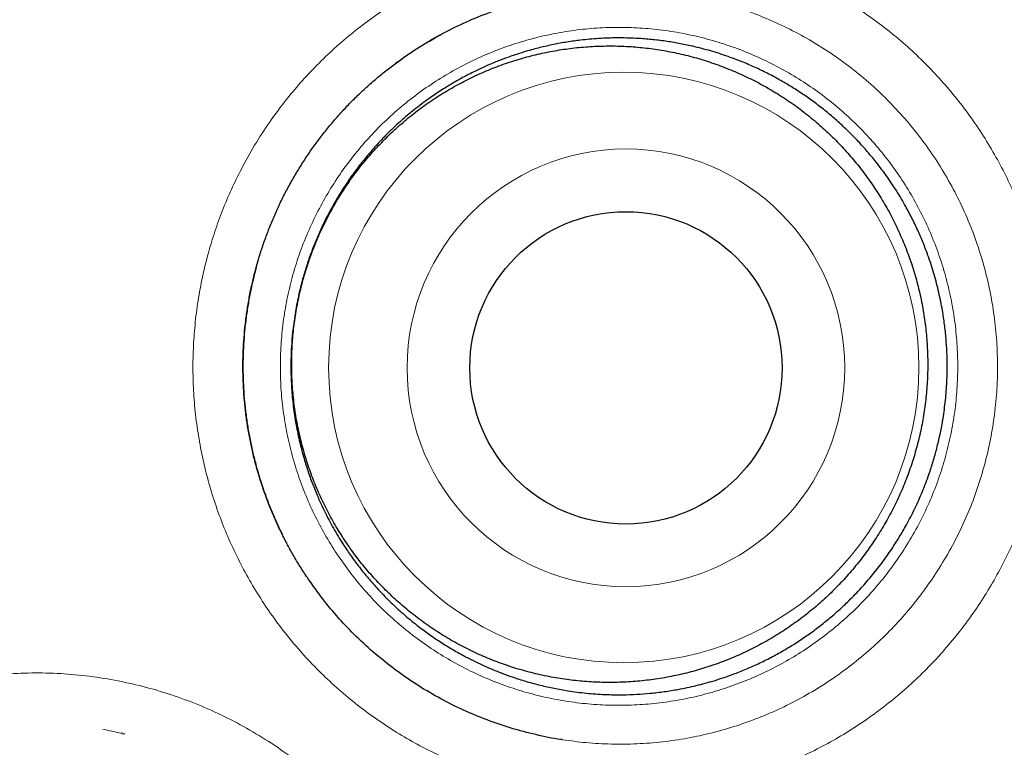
# Model space of a CAD drawing. Header units: millimetres. Extents: x 8 to 315, y 12 to 486.
# Tile 480 of 532: x 172.74 to 176.6, y 465.73 to 468.58. Entities that reach past the tile are written whole.
import ezdxf

# ---------------------------------------------------------------- set-up
doc = ezdxf.new("R2010")
doc.units = ezdxf.units.MM

msp = doc.modelspace()

# ---------------------------------------------------------------- linework, layer by layer
at = {"color": 252, "linetype": 'Continuous', "lineweight": 0}
for p, q in [((174.1625, 468.3721), (174.2224, 468.4173)), ((173.6472, 467.5319), (173.6688, 467.6199)), ((173.7666, 466.5672), (173.7339, 466.6375)), ((173.0647, 465.7985), (173.1399, 465.7824))]:
    msp.add_line(p, q, dxfattribs=at)
at = {"color": 7, "linetype": 'Continuous', "lineweight": 30}
for p, q in [((174.2224, 468.4173), (174.2403, 468.4309)), ((173.7702, 466.5594), (173.7666, 466.5672)), ((173.1399, 465.7828), (173.1371, 465.7834)), ((173.1399, 465.7824), (173.1499, 465.7803))]:
    msp.add_line(p, q, dxfattribs=at)
at = {"color": 252, "linetype": 'Continuous', "lineweight": 0}
for centre, radius in [((170.9569, 468.1658), 16.6978), ((170.9569, 468.1658), 15.9984), ((175.1088, 467.218), 1.1583), ((175.1172, 467.2164), 0.8588)]:
    msp.add_circle(centre, radius, dxfattribs=at)
at = {"color": 7, "linetype": 'Continuous', "lineweight": 30}
for centre, radius in [((170.9569, 468.1658), 16.1738), ((175.1173, 467.2163), 0.6128)]:
    msp.add_circle(centre, radius, dxfattribs=at)
for points, knots in [([(181.0017, 453.2332), (181.0154, 453.2425), (181.08, 453.2866), (181.1946, 453.3671), (181.3453, 453.4746), (181.4949, 453.5838), (181.6435, 453.6944), (181.7909, 453.8066), (181.937, 453.9201), (182.0817, 454.0349), (182.2251, 454.151), (182.3671, 454.2685), (182.5077, 454.3872), (182.647, 454.5073), (182.7849, 454.6287), (182.9215, 454.7514), (183.0568, 454.8754), (183.1907, 455.0008), (183.3234, 455.1276), (183.4547, 455.2556), (183.5848, 455.3851), (183.7136, 455.5159), (183.841, 455.648), (183.9672, 455.7816), (184.0921, 455.9165), (184.2157, 456.0528), (184.3381, 456.1905), (184.4592, 456.3296), (184.579, 456.47), (184.6973, 456.6116), (184.8142, 456.7545), (184.9297, 456.8986), (185.0437, 457.0438), (185.1564, 457.1904), (185.2675, 457.338), (185.3771, 457.4868), (185.4852, 457.6368), (185.5919, 457.7879), (185.6969, 457.94), (185.8003, 458.0929), (185.902, 458.2468), (186.0022, 458.4017), (186.1008, 458.5577), (186.1978, 458.7146), (186.2932, 458.8724), (186.3868, 459.031), (186.4789, 459.1905), (186.5692, 459.351), (186.658, 459.5123), (186.7451, 459.6746), (186.8305, 459.8377), (186.9143, 460.0017), (186.9963, 460.1664), (187.0766, 460.3318), (187.1551, 460.4978), (187.2318, 460.6645), (187.3067, 460.8318), (187.3799, 460.9998), (187.4514, 461.1685), (187.5211, 461.3379), (187.589, 461.5081), (187.6552, 461.6789), (187.7197, 461.8504), (187.7824, 462.0225), (187.8433, 462.1952), (187.9024, 462.3687), (187.96, 462.5432), (188.0159, 462.7187), (188.0701, 462.895), (188.1225, 463.0719), (188.1732, 463.2494), (188.222, 463.4273), (188.2689, 463.6054), (188.3139, 463.7836), (188.357, 463.962), (188.3984, 464.1413), (188.4381, 464.3216), (188.4762, 464.5027), (188.5123, 464.6839), (188.5465, 464.8652), (188.5788, 465.0465), (188.6092, 465.2279), (188.6377, 465.4095), (188.6644, 465.5911), (188.6891, 465.7729), (188.712, 465.9548), (188.733, 466.1368), (188.7522, 466.319), (188.7694, 466.5014), (188.7848, 466.6839), (188.7984, 466.8666), (188.81, 467.0495), (188.8198, 467.2325), (188.8277, 467.4157), (188.8338, 467.5992), (188.8379, 467.7829), (188.8402, 467.9667), (188.8407, 468.1505), (188.8392, 468.3337), (188.8358, 468.5163), (188.8306, 468.6989), (188.8235, 468.8819), (188.8145, 469.0653), (188.8036, 469.2489), (188.7909, 469.4325), (188.7762, 469.6159), (188.7598, 469.799), (188.7414, 469.9817), (188.7213, 470.1638), (188.6993, 470.3454), (188.6754, 470.527), (188.6497, 470.7088), (188.622, 470.8907), (188.5925, 471.0721), (188.5612, 471.2532), (188.528, 471.434), (188.4929, 471.6145), (188.456, 471.7946), (188.4173, 471.9744), (188.3767, 472.1539), (188.3343, 472.3331), (188.29, 472.5119), (188.2439, 472.6903), (188.196, 472.868), (188.1464, 473.045), (188.095, 473.2214), (188.0418, 473.3971), (187.9869, 473.5721), (187.9301, 473.7465), (187.8717, 473.9203), (187.8114, 474.0935), (187.7493, 474.2661), (187.6856, 474.4378), (187.6202, 474.6086), (187.553, 474.7786), (187.4842, 474.9479), (187.4135, 475.1165), (187.3413, 475.2842), (187.2675, 475.4507), (187.192, 475.6165), (187.1147, 475.7817), (187.0355, 475.9464), (186.9547, 476.1104), (186.8721, 476.2737), (186.7876, 476.4365), (186.7013, 476.5989), (186.6131, 476.7608), (186.5233, 476.9218), (186.432, 477.0816), (186.3391, 477.2403), (186.2448, 477.3979), (186.1489, 477.5543), (186.0514, 477.7097), (185.9525, 477.864), (185.852, 478.0172), (185.7499, 478.1694), (185.6463, 478.3204), (185.5412, 478.4704), (185.4345, 478.6194), (185.3262, 478.7673), (185.2164, 478.9141), (185.105, 479.06), (184.992, 479.2048), (184.8775, 479.3486), (184.7613, 479.4913), (184.6436, 479.6331), (184.5242, 479.7738), (184.4037, 479.9131), (184.2821, 480.0506), (184.1596, 480.1864), (184.0357, 480.3208), (183.9105, 480.454), (183.7838, 480.586), (183.6559, 480.7166), (183.5266, 480.8459), (183.396, 480.9738), (183.2642, 481.1003), (183.1312, 481.2253), (182.997, 481.3489), (182.8616, 481.471), (182.7248, 481.5918), (182.5866, 481.7114), (182.447, 481.8298), (182.3058, 481.947), (182.1633, 482.0629), (182.0195, 482.1774), (181.8745, 482.2905), (181.7285, 482.4021), (181.5814, 482.512), (181.4333, 482.6204), (181.2845, 482.727), (181.1341, 482.8324), (180.9822, 482.9366), (180.8289, 483.0395), (180.6748, 483.1406), (180.52, 483.2401), (180.3644, 483.3377), (180.208, 483.4337), (180.0508, 483.5279), (179.8928, 483.6204), (179.7341, 483.7112), (179.5745, 483.8003), (179.4141, 483.8877), (179.2528, 483.9735), (179.0908, 484.0575), (178.9279, 484.1398), (178.7641, 484.2205), (178.5995, 484.2995), (178.4341, 484.3768), (178.2677, 484.4525), (178.1005, 484.5265), (177.9324, 484.5988), (177.7635, 484.6695), (177.5935, 484.7385), (177.4232, 484.8057), (177.2523, 484.8711), (177.081, 484.9346), (176.9088, 484.9964), (176.736, 485.0564), (176.5628, 485.1147), (176.389, 485.1711), (176.2147, 485.2257), (176.0396, 485.2786), (175.8639, 485.3298), (175.6876, 485.3792), (175.5106, 485.4268), (175.3331, 485.4726), (175.155, 485.5166), (174.9764, 485.5589), (174.7974, 485.5993), (174.6182, 485.6378), (174.4385, 485.6745), (174.2585, 485.7094), (174.0781, 485.7424), (173.8974, 485.7736), (173.7162, 485.8029), (173.5347, 485.8304), (173.3527, 485.8561), (173.1705, 485.8799), (172.9882, 485.9019), (172.8058, 485.9219), (172.6234, 485.94), (172.441, 485.9563), (172.2586, 485.9707), (172.0761, 485.9832), (171.8936, 485.9938), (171.711, 486.0025), (171.5283, 486.0093), (171.3455, 486.0143), (171.163, 486.0173), (171.0335, 486.0185), (170.9649, 486.0182), (170.9568, 486.0182)], [0, 0, 0, 0, 0.001089, 0.00515, 0.009211, 0.013268, 0.017335, 0.021399, 0.025456, 0.029506, 0.033551, 0.037592, 0.041628, 0.04566, 0.049689, 0.053716, 0.05774, 0.061764, 0.065787, 0.06981, 0.073834, 0.077858, 0.081885, 0.085913, 0.089945, 0.09398, 0.098019, 0.102063, 0.106113, 0.110161, 0.114208, 0.118256, 0.122306, 0.126359, 0.130417, 0.134462, 0.138517, 0.142577, 0.146633, 0.150679, 0.154716, 0.158768, 0.162816, 0.166861, 0.170903, 0.174943, 0.178981, 0.183019, 0.187057, 0.191095, 0.195134, 0.199174, 0.20321, 0.20724, 0.211266, 0.21529, 0.21931, 0.223329, 0.227347, 0.231363, 0.23538, 0.239398, 0.243416, 0.247438, 0.251444, 0.255464, 0.259495, 0.263535, 0.26758, 0.271628, 0.275677, 0.279723, 0.283763, 0.287795, 0.291815, 0.295837, 0.299902, 0.30396, 0.308011, 0.312056, 0.316095, 0.320129, 0.324159, 0.328184, 0.332207, 0.336228, 0.340246, 0.344263, 0.34828, 0.352296, 0.356313, 0.360331, 0.364351, 0.368373, 0.372397, 0.376426, 0.380458, 0.384496, 0.388516, 0.392507, 0.396514, 0.400532, 0.404559, 0.408592, 0.412629, 0.416666, 0.420699, 0.424726, 0.428744, 0.432749, 0.436762, 0.440797, 0.44483, 0.448861, 0.452892, 0.456922, 0.460953, 0.464985, 0.469018, 0.473053, 0.477091, 0.481133, 0.485174, 0.48921, 0.493241, 0.49727, 0.501295, 0.505318, 0.50934, 0.513361, 0.517381, 0.521402, 0.525425, 0.529433, 0.533436, 0.537447, 0.541459, 0.545463, 0.549454, 0.553443, 0.557448, 0.561455, 0.565465, 0.569478, 0.573494, 0.577531, 0.581579, 0.585621, 0.589657, 0.593689, 0.597716, 0.601741, 0.605762, 0.609782, 0.613799, 0.617816, 0.621833, 0.62585, 0.629868, 0.633887, 0.637908, 0.641932, 0.64596, 0.649991, 0.654026, 0.658067, 0.662114, 0.666167, 0.670184, 0.674191, 0.678199, 0.682209, 0.68622, 0.690231, 0.69424, 0.698249, 0.702255, 0.706259, 0.710259, 0.714257, 0.718255, 0.722263, 0.726279, 0.730302, 0.734331, 0.738362, 0.742395, 0.746427, 0.750455, 0.754478, 0.758494, 0.762503, 0.76656, 0.770609, 0.774651, 0.778685, 0.782714, 0.786738, 0.790756, 0.794771, 0.798781, 0.802789, 0.806795, 0.810799, 0.814802, 0.818805, 0.822808, 0.826812, 0.830817, 0.834823, 0.838833, 0.842845, 0.846862, 0.850882, 0.854911, 0.858912, 0.862918, 0.866931, 0.870946, 0.874955, 0.878953, 0.882964, 0.886975, 0.890987, 0.895002, 0.899019, 0.90304, 0.907066, 0.91109, 0.915113, 0.919134, 0.923154, 0.927175, 0.931196, 0.935218, 0.939242, 0.943269, 0.947298, 0.951331, 0.955358, 0.959381, 0.9634, 0.967416, 0.971428, 0.975439, 0.979449, 0.983458, 0.987467, 0.991476, 0.995488, 0.999473, 1, 1, 1, 1]), ([(187.4364, 468.1658), (187.4357, 468.2786), (187.4344, 468.5041), (187.4235, 468.8422), (187.4063, 469.18), (187.382, 469.5174), (187.3508, 469.8542), (187.3134, 470.1839), (187.2703, 470.5064), (187.222, 470.8216), (187.1675, 471.1359), (187.107, 471.449), (187.0405, 471.7609), (186.9679, 472.0715), (186.8893, 472.3806), (186.8048, 472.6881), (186.7143, 472.9939), (186.6185, 473.2962), (186.5175, 473.5947), (186.4115, 473.8894), (186.3, 474.1821), (186.1797, 474.4804), (186.0503, 474.7839), (185.9113, 475.0922), (185.766, 475.3977), (185.6145, 475.7001), (185.4568, 475.9994), (185.2961, 476.2897), (185.1328, 476.5711), (184.9675, 476.8439), (184.797, 477.1134), (184.6212, 477.3795), (184.4404, 477.6422), (184.2545, 477.9014), (184.0636, 478.1569), (183.8678, 478.4086), (183.6672, 478.6565), (183.463, 478.8991), (183.2555, 479.1362), (183.0448, 479.368), (182.8297, 479.5957), (182.6045, 479.8252), (182.3688, 480.0561), (182.1224, 480.2878), (181.8712, 480.5144), (181.6155, 480.7358), (181.3553, 480.952), (181.0957, 481.1587), (180.8372, 481.3562), (180.5801, 481.545), (180.3194, 481.7287), (180.0552, 481.9073), (179.7876, 482.0808), (179.5166, 482.2491), (179.2425, 482.4121), (178.9653, 482.5697), (178.6851, 482.722), (178.4036, 482.868), (178.1211, 483.0076), (177.8378, 483.1411), (177.5519, 483.2692), (177.256, 483.3951), (176.9499, 483.5182), (176.6336, 483.638), (176.3148, 483.7512), (175.9938, 483.8579), (175.6707, 483.958), (175.3518, 484.0496), (175.0373, 484.1332), (174.7276, 484.2092), (174.4164, 484.2791), (174.104, 484.3431), (173.7903, 484.4009), (173.4756, 484.4527), (173.16, 484.4984), (172.8435, 484.538), (172.5264, 484.5714), (172.2105, 484.5986), (171.8961, 484.6195), (171.5832, 484.6344), (171.2701, 484.6433), (170.9485, 484.6464), (170.6186, 484.643), (170.2805, 484.6326), (169.9427, 484.6152), (169.6053, 484.591), (169.2685, 484.5598), (168.9388, 484.5224), (168.6163, 484.4793), (168.301, 484.431), (167.9868, 484.3765), (167.6736, 484.316), (167.3617, 484.2494), (167.0512, 484.1769), (166.7421, 484.0983), (166.4346, 484.0137), (166.1287, 483.9233), (165.8265, 483.8275), (165.528, 483.7265), (165.2332, 483.6205), (164.9406, 483.5089), (164.6423, 483.3887), (164.3388, 483.2593), (164.0304, 483.1203), (163.725, 482.975), (163.4226, 482.8235), (163.1233, 482.6657), (162.833, 482.505), (162.5515, 482.3418), (162.2788, 482.1765), (162.0093, 482.006), (161.7432, 481.8302), (161.4805, 481.6494), (161.2213, 481.4635), (160.9658, 481.2726), (160.7141, 481.0768), (160.4661, 480.8762), (160.2236, 480.672), (159.9864, 480.4645), (159.7547, 480.2538), (159.527, 480.0387), (159.2974, 479.8135), (159.0665, 479.5778), (158.8348, 479.3313), (158.6082, 479.0802), (158.3868, 478.8245), (158.1707, 478.5642), (157.964, 478.3047), (157.7664, 478.0462), (157.5777, 477.7891), (157.394, 477.5284), (157.2154, 477.2641), (157.0419, 476.9965), (156.8736, 476.7256), (156.7106, 476.4515), (156.5529, 476.1743), (156.4007, 475.894), (156.2547, 475.6126), (156.115, 475.3301), (155.9815, 475.0467), (155.8535, 474.7609), (155.7276, 474.465), (155.6045, 474.1589), (155.4847, 473.8425), (155.3715, 473.5238), (155.2648, 473.2028), (155.1647, 472.8797), (155.0731, 472.5608), (154.9895, 472.2463), (154.9135, 471.9366), (154.8435, 471.6254), (154.7796, 471.3129), (154.7217, 470.9993), (154.6699, 470.6846), (154.6242, 470.369), (154.5847, 470.0525), (154.5512, 469.7353), (154.5241, 469.4195), (154.5031, 469.105), (154.4883, 468.7921), (154.4793, 468.479), (154.4763, 468.1575), (154.4797, 467.8276), (154.4901, 467.4895), (154.5074, 467.1517), (154.5317, 466.8143), (154.5629, 466.4775), (154.6003, 466.1478), (154.6434, 465.8252), (154.6917, 465.51), (154.7462, 465.1958), (154.8067, 464.8826), (154.8732, 464.5707), (154.9458, 464.2601), (155.0244, 463.951), (155.1089, 463.6435), (155.1994, 463.3377), (155.2952, 463.0355), (155.3962, 462.737), (155.5022, 462.4422), (155.6137, 462.1495), (155.734, 461.8513), (155.8634, 461.5478), (156.0024, 461.2394), (156.1477, 460.9339), (156.2992, 460.6315), (156.4569, 460.3323), (156.6176, 460.042), (156.7809, 459.7605), (156.9462, 459.4878), (157.1167, 459.2183), (157.2925, 458.9521), (157.4733, 458.6894), (157.6592, 458.4303), (157.8501, 458.1748), (158.0459, 457.923), (158.2465, 457.6751), (158.4507, 457.4326), (158.6582, 457.1954), (158.8689, 456.9637), (159.084, 456.7359), (159.3092, 456.5064), (159.5449, 456.2755), (159.7913, 456.0438), (160.0425, 455.8172), (160.2982, 455.5958), (160.5584, 455.3797), (160.818, 455.173), (161.0765, 454.9754), (161.3336, 454.7867), (161.5943, 454.603), (161.8585, 454.4243), (162.1261, 454.2509), (162.3971, 454.0826), (162.6712, 453.9196), (162.9484, 453.7619), (163.2287, 453.6096), (163.5101, 453.4637), (163.7926, 453.324), (164.0759, 453.1905), (164.3618, 453.0624), (164.6577, 452.9366), (164.9638, 452.8134), (165.2802, 452.6937), (165.5989, 452.5804), (165.9199, 452.4738), (166.243, 452.3737), (166.5619, 452.282), (166.8764, 452.1984), (167.1861, 452.1225), (167.4973, 452.0525), (167.8097, 451.9886), (168.1234, 451.9307), (168.4381, 451.8789), (168.7537, 451.8332), (169.0702, 451.7936), (169.3873, 451.7602), (169.7032, 451.7331), (170.0176, 451.7121), (170.3305, 451.6972), (170.6436, 451.6883), (170.9652, 451.6852), (171.2951, 451.6886), (171.6332, 451.699), (171.971, 451.7164), (172.3084, 451.7407), (172.6452, 451.7719), (172.9749, 451.8093), (173.2974, 451.8523), (173.6127, 451.9007), (173.9269, 451.9551), (174.2401, 452.0156), (174.552, 452.0822), (174.8625, 452.1548), (175.1716, 452.2334), (175.4791, 452.3179), (175.785, 452.4084), (176.0872, 452.5042), (176.3857, 452.6052), (176.6805, 452.7111), (176.9731, 452.8227), (177.2714, 452.943), (177.5749, 453.0723), (177.8833, 453.2113), (178.1887, 453.3566), (178.4912, 453.5082), (178.7904, 453.6659), (179.0807, 453.8266), (179.3622, 453.9898), (179.6349, 454.1551), (179.9044, 454.3257), (180.1706, 454.5014), (180.4332, 454.6823), (180.6924, 454.8682), (180.9479, 455.0591), (181.1996, 455.2549), (181.4476, 455.4555), (181.6901, 455.6596), (181.9273, 455.8672), (182.159, 456.0779), (182.3867, 456.293), (182.6163, 456.5182), (182.8472, 456.7539), (183.0789, 457.0003), (183.3055, 457.2514), (183.5269, 457.5072), (183.743, 457.7674), (183.9497, 458.027), (184.1473, 458.2855), (184.336, 458.5426), (184.5197, 458.8033), (184.6983, 459.0675), (184.8718, 459.3351), (185.0401, 459.606), (185.2031, 459.8802), (185.3608, 460.1574), (185.513, 460.4376), (185.659, 460.7191), (185.7987, 461.0015), (185.9322, 461.2849), (186.0602, 461.5708), (186.1861, 461.8667), (186.3092, 462.1728), (186.429, 462.4891), (186.5422, 462.8079), (186.6489, 463.1289), (186.749, 463.452), (186.8406, 463.7709), (186.9242, 464.0853), (187.0002, 464.3951), (187.0702, 464.7062), (187.1341, 465.0187), (187.192, 465.3323), (187.2438, 465.647), (187.2895, 465.9627), (187.329, 466.2791), (187.3625, 466.5963), (187.3896, 466.9122), (187.4106, 467.2266), (187.4254, 467.5395), (187.4346, 467.8526), (187.4358, 468.0614), (187.4364, 468.1658)], [0, 0, 0, 0, 0.003267, 0.006533, 0.0098, 0.013067, 0.016333, 0.0196, 0.02268, 0.02576, 0.02884, 0.03192, 0.035, 0.03808, 0.04116, 0.04424, 0.04732, 0.0504, 0.053425, 0.05645, 0.059475, 0.0625, 0.065767, 0.069033, 0.0723, 0.075567, 0.078833, 0.0821, 0.08518, 0.08826, 0.09134, 0.09442, 0.0975, 0.10058, 0.10366, 0.10674, 0.10982, 0.1129, 0.115925, 0.11895, 0.121975, 0.125, 0.128267, 0.131533, 0.1348, 0.138067, 0.141333, 0.1446, 0.14768, 0.15076, 0.15384, 0.15692, 0.16, 0.16308, 0.16616, 0.16924, 0.17232, 0.1754, 0.178425, 0.18145, 0.184475, 0.1875, 0.190767, 0.194033, 0.1973, 0.200567, 0.203833, 0.2071, 0.21018, 0.21326, 0.21634, 0.21942, 0.2225, 0.22558, 0.22866, 0.23174, 0.23482, 0.2379, 0.240925, 0.24395, 0.246975, 0.25, 0.253267, 0.256533, 0.2598, 0.263067, 0.266333, 0.2696, 0.27268, 0.27576, 0.27884, 0.28192, 0.285, 0.28808, 0.29116, 0.29424, 0.29732, 0.3004, 0.303425, 0.30645, 0.309475, 0.3125, 0.315767, 0.319033, 0.3223, 0.325567, 0.328833, 0.3321, 0.33518, 0.33826, 0.34134, 0.34442, 0.3475, 0.35058, 0.35366, 0.35674, 0.35982, 0.3629, 0.365925, 0.36895, 0.371975, 0.375, 0.378267, 0.381533, 0.3848, 0.388067, 0.391333, 0.3946, 0.39768, 0.40076, 0.40384, 0.40692, 0.41, 0.41308, 0.41616, 0.41924, 0.42232, 0.4254, 0.428425, 0.43145, 0.434475, 0.4375, 0.440767, 0.444033, 0.4473, 0.450567, 0.453833, 0.4571, 0.46018, 0.46326, 0.46634, 0.46942, 0.4725, 0.47558, 0.47866, 0.48174, 0.48482, 0.4879, 0.490925, 0.49395, 0.496975, 0.5, 0.503267, 0.506533, 0.5098, 0.513067, 0.516333, 0.5196, 0.52268, 0.52576, 0.52884, 0.53192, 0.535, 0.53808, 0.54116, 0.54424, 0.54732, 0.5504, 0.553425, 0.55645, 0.559475, 0.5625, 0.565767, 0.569033, 0.5723, 0.575567, 0.578833, 0.5821, 0.58518, 0.58826, 0.59134, 0.59442, 0.5975, 0.60058, 0.60366, 0.60674, 0.60982, 0.6129, 0.615925, 0.61895, 0.621975, 0.625, 0.628267, 0.631533, 0.6348, 0.638067, 0.641333, 0.6446, 0.64768, 0.65076, 0.65384, 0.65692, 0.66, 0.66308, 0.66616, 0.66924, 0.67232, 0.6754, 0.678425, 0.68145, 0.684475, 0.6875, 0.690767, 0.694033, 0.6973, 0.700567, 0.703833, 0.7071, 0.71018, 0.71326, 0.71634, 0.71942, 0.7225, 0.72558, 0.72866, 0.73174, 0.73482, 0.7379, 0.740925, 0.74395, 0.746975, 0.75, 0.753267, 0.756533, 0.7598, 0.763067, 0.766333, 0.7696, 0.77268, 0.77576, 0.77884, 0.78192, 0.785, 0.78808, 0.79116, 0.79424, 0.79732, 0.8004, 0.803425, 0.80645, 0.809475, 0.8125, 0.815767, 0.819033, 0.8223, 0.825567, 0.828833, 0.8321, 0.83518, 0.83826, 0.84134, 0.84442, 0.8475, 0.85058, 0.85366, 0.85674, 0.85982, 0.8629, 0.865925, 0.86895, 0.871975, 0.875, 0.878267, 0.881533, 0.8848, 0.888067, 0.891333, 0.8946, 0.89768, 0.90076, 0.90384, 0.90692, 0.91, 0.91308, 0.91616, 0.91924, 0.92232, 0.9254, 0.928425, 0.93145, 0.934475, 0.9375, 0.940767, 0.944033, 0.9473, 0.950567, 0.953833, 0.9571, 0.96018, 0.96326, 0.96634, 0.96942, 0.9725, 0.97558, 0.97866, 0.98174, 0.98482, 0.9879, 0.990925, 0.99395, 0.996975, 1, 1, 1, 1]), ([(174.3272, 468.4879), (174.3556, 468.5044), (174.4126, 468.5377), (174.5024, 468.5802), (174.5953, 468.6171), (174.6905, 468.6475), (174.7877, 468.6716), (174.8862, 468.6892), (174.9855, 468.7), (175.0852, 468.704), (175.1852, 468.7011), (175.2849, 468.6918), (175.3835, 468.6753), (175.4583, 468.6591), (175.4994, 468.6462), (175.5088, 468.6432)], [0, 0, 0, 0, 0.080224, 0.161479, 0.242735, 0.324268, 0.405896, 0.487429, 0.568684, 0.64994, 0.731473, 0.813101, 0.894634, 0.975889, 1, 1, 1, 1]), ([(173.6674, 467.6149), (173.6697, 467.6233), (173.6768, 467.6486), (173.69, 467.6904), (173.7075, 467.7399), (173.7267, 467.7888), (173.7477, 467.837), (173.7705, 467.8845), (173.7949, 467.9312), (173.8211, 467.9772), (173.8489, 468.0222), (173.8782, 468.0662), (173.9091, 468.109), (173.9413, 468.1505), (173.9749, 468.1909), (174.01, 468.23), (174.0465, 468.2679), (174.0843, 468.3045), (174.1235, 468.3398), (174.164, 468.3737), (174.2056, 468.4062), (174.2484, 468.4371), (174.2923, 468.4666), (174.3371, 468.4943), (174.3697, 468.5134), (174.3876, 468.5228), (174.3901, 468.524)], [0, 0, 0, 0, 0.021925, 0.066064, 0.110039, 0.153987, 0.197996, 0.24214, 0.286436, 0.330583, 0.374927, 0.41933, 0.463583, 0.507577, 0.551459, 0.595528, 0.639566, 0.683663, 0.727889, 0.772206, 0.816298, 0.860616, 0.905018, 0.949227, 0.993034, 1, 1, 1, 1]), ([(175.987, 466.2977), (175.9741, 466.2854), (175.9483, 466.2609), (175.9075, 466.2262), (175.8654, 466.193), (175.8215, 466.1613), (175.776, 466.1313), (175.7288, 466.103), (175.6803, 466.0767), (175.6312, 466.0526), (175.5817, 466.031), (175.526, 466.0093), (175.4633, 465.9884), (175.3934, 465.9694), (175.3281, 465.9555), (175.2679, 465.9457), (175.2136, 465.9393), (175.1598, 465.9353), (175.1001, 465.9333), (175.034, 465.9343), (174.9617, 465.9395), (174.8955, 465.948), (174.8355, 465.9587), (174.7822, 465.9707), (174.73, 465.9847), (174.673, 466.0026), (174.611, 466.0254), (174.5445, 466.0542), (174.4849, 466.0842), (174.4318, 466.1142), (174.3854, 466.1432), (174.3408, 466.1737), (174.293, 466.2094), (174.242, 466.2515), (174.1889, 466.3007), (174.1425, 466.3487), (174.1023, 466.3946), (174.0681, 466.4373), (174.0362, 466.4809), (174.0028, 466.5304), (173.9687, 466.587), (173.9348, 466.6511), (173.9069, 466.7117), (173.8842, 466.7684), (173.8661, 466.82), (173.8503, 466.8717), (173.8353, 466.9295), (173.8218, 466.9942), (173.811, 467.0659), (173.8047, 467.1323), (173.8021, 467.1933), (173.802, 467.248), (173.8043, 467.302), (173.8092, 467.3615), (173.8179, 467.4271), (173.8314, 467.4983), (173.8475, 467.5631), (173.8652, 467.6215), (173.8832, 467.6732), (173.9032, 467.7234), (173.9275, 467.7779), (173.9574, 467.8369), (173.9937, 467.8996), (174.0304, 467.9555), (174.0663, 468.0048), (174.1005, 468.0475), (174.1359, 468.0883), (174.1769, 468.1317), (174.2246, 468.1775), (174.2797, 468.2246), (174.3327, 468.2652), (174.383, 468.2998), (174.4293, 468.3288), (174.4762, 468.3555), (174.5293, 468.3829), (174.5895, 468.4103), (174.657, 468.4366), (174.7205, 468.4573), (174.7793, 468.4733), (174.8326, 468.4854), (174.8858, 468.4951), (174.9449, 468.5033), (175.0108, 468.5093), (175.0832, 468.5117), (175.1499, 468.5102), (175.2107, 468.5058), (175.265, 468.4996), (175.3184, 468.4911), (175.3769, 468.4793), (175.441, 468.4631), (175.5101, 468.4415), (175.5726, 468.418), (175.6285, 468.3937), (175.6777, 468.3698), (175.7252, 468.3441), (175.7712, 468.3168), (175.8161, 468.2875), (175.8602, 468.2561), (175.9032, 468.2226), (175.9452, 468.1869), (175.9857, 468.1494), (176.0241, 468.1106), (176.0605, 468.0707), (176.0988, 468.0249), (176.1388, 467.9722), (176.1792, 467.9121), (176.2133, 467.8547), (176.2418, 467.8007), (176.2653, 467.7513), (176.2864, 467.7016), (176.3074, 467.6457), (176.3276, 467.5827), (176.3459, 467.5126), (176.3591, 467.4471), (176.3681, 467.3868), (176.3739, 467.3324), (176.3774, 467.2785), (176.3787, 467.2187), (176.377, 467.1526), (176.371, 467.0804), (176.3618, 467.0143), (176.3504, 466.9543), (176.3378, 466.9011), (176.3233, 466.849), (176.3048, 466.7922), (176.2813, 466.7304), (176.2517, 466.6642), (176.2211, 466.6049), (176.1905, 466.5521), (176.1586, 466.5021), (176.1219, 466.4502), (176.0799, 466.3971), (176.0352, 466.3459), (176.0031, 466.3138), (175.987, 466.2977)], [0, 0, 0, 0, 0.006593, 0.013186, 0.019824, 0.026463, 0.033246, 0.040029, 0.046862, 0.053695, 0.060288, 0.066881, 0.075826, 0.084778, 0.093723, 0.100556, 0.107389, 0.113982, 0.120575, 0.12952, 0.138472, 0.147417, 0.15425, 0.161083, 0.167676, 0.174269, 0.183214, 0.192166, 0.201111, 0.207944, 0.214777, 0.22137, 0.227963, 0.236908, 0.24586, 0.254805, 0.261638, 0.268471, 0.275063, 0.281656, 0.290601, 0.299553, 0.308498, 0.315331, 0.322164, 0.328757, 0.33535, 0.344295, 0.353247, 0.362192, 0.369025, 0.375858, 0.382451, 0.389044, 0.397989, 0.406941, 0.415886, 0.422719, 0.429552, 0.436145, 0.442738, 0.451683, 0.460635, 0.46958, 0.476413, 0.483246, 0.489839, 0.496432, 0.505377, 0.514329, 0.523274, 0.530107, 0.53694, 0.543532, 0.550125, 0.55907, 0.568022, 0.576967, 0.5838, 0.590633, 0.597226, 0.603819, 0.612764, 0.621716, 0.630661, 0.637494, 0.644327, 0.65092, 0.657513, 0.666458, 0.67541, 0.684355, 0.691188, 0.698021, 0.704614, 0.711207, 0.717845, 0.724484, 0.731267, 0.73805, 0.744883, 0.751716, 0.758309, 0.764902, 0.773847, 0.782799, 0.791744, 0.798577, 0.80541, 0.812003, 0.818596, 0.827541, 0.836493, 0.845438, 0.852271, 0.859104, 0.865697, 0.87229, 0.881235, 0.890187, 0.899132, 0.905965, 0.912798, 0.919391, 0.925984, 0.934929, 0.943881, 0.952826, 0.959659, 0.966492, 0.974811, 0.983188, 0.991565, 1, 1, 1, 1]), ([(174.1618, 466.3568), (174.1782, 466.3406), (174.211, 466.3082), (174.2635, 466.2631), (174.3188, 466.2203), (174.377, 466.1804), (174.4379, 466.1436), (174.5002, 466.1105), (174.5637, 466.0814), (174.6281, 466.056), (174.6944, 466.034), (174.7626, 466.0157), (174.8323, 466.0011), (174.902, 465.9905), (174.9716, 465.9841), (175.0407, 465.9814), (175.1106, 465.9827), (175.181, 465.9879), (175.2516, 465.9972), (175.3209, 466.0104), (175.3887, 466.0273), (175.4548, 466.0477), (175.5203, 466.072), (175.585, 466.1002), (175.6485, 466.1324), (175.7096, 466.1678), (175.768, 466.2062), (175.8236, 466.2474), (175.8774, 466.292), (175.9291, 466.3401), (175.9784, 466.3914), (176.0243, 466.4451), (176.0667, 466.5006), (176.1056, 466.5579), (176.1416, 466.6178), (176.1745, 466.6803), (176.2041, 466.7451), (176.2296, 466.8109), (176.2513, 466.8774), (176.269, 466.9443), (176.2832, 467.0128), (176.2935, 467.0826), (176.3, 467.1535), (176.3024, 467.2241), (176.3008, 467.294), (176.2954, 467.363), (176.2861, 467.4323), (176.2728, 467.5016), (176.2554, 467.5707), (176.2343, 467.638), (176.2096, 467.7034), (176.1817, 467.7668), (176.15, 467.8291), (176.1145, 467.8901), (176.0753, 467.9495), (176.0331, 468.0061), (175.9882, 468.0596), (175.9409, 468.1101), (175.8904, 468.1584), (175.8367, 468.2042), (175.78, 468.2473), (175.7214, 468.2867), (175.6613, 468.3224), (175.6, 468.3543), (175.5363, 468.3832), (175.4705, 468.4086), (175.4028, 468.4305), (175.3345, 468.4483), (175.266, 468.462), (175.1975, 468.4719), (175.1279, 468.478), (175.0574, 468.4802), (174.9862, 468.4784), (174.9159, 468.4726), (174.8467, 468.4629), (174.7788, 468.4495), (174.7111, 468.4322), (174.6438, 468.411), (174.5772, 468.3857), (174.5128, 468.3569), (174.4507, 468.3248), (174.391, 468.2897), (174.3328, 468.251), (174.2764, 468.2086), (174.2219, 468.1627), (174.1707, 468.1142), (174.1227, 468.0634), (174.078, 468.0105), (174.0359, 467.9547), (173.9966, 467.8961), (173.9604, 467.8347), (173.9281, 467.772), (173.8996, 467.7081), (173.8749, 467.6435), (173.8537, 467.5769), (173.836, 467.5085), (173.8222, 467.4386), (173.8124, 467.3687), (173.8066, 467.2991), (173.8047, 467.2298), (173.8067, 467.16), (173.8127, 467.0896), (173.8227, 467.0191), (173.8366, 466.9499), (173.8542, 466.8823), (173.8754, 466.8163), (173.9003, 466.751), (173.9292, 466.6867), (173.962, 466.6234), (173.9974, 466.5639), (174.0349, 466.5079), (174.0742, 466.4554), (174.1163, 466.4047), (174.1466, 466.3728), (174.1618, 466.3568)], [0, 0, 0, 0, 0.008819, 0.017644, 0.026462, 0.035537, 0.044619, 0.053694, 0.062512, 0.071338, 0.080156, 0.089231, 0.098313, 0.107388, 0.116206, 0.125032, 0.13385, 0.142925, 0.152007, 0.161082, 0.1699, 0.178726, 0.187544, 0.196619, 0.205701, 0.214776, 0.223594, 0.23242, 0.241238, 0.250313, 0.259395, 0.26847, 0.277288, 0.286113, 0.294932, 0.304007, 0.313089, 0.322163, 0.330982, 0.339807, 0.348626, 0.357701, 0.366783, 0.375857, 0.384676, 0.393501, 0.40232, 0.411395, 0.420477, 0.429551, 0.43837, 0.447195, 0.456014, 0.465088, 0.474171, 0.483245, 0.492064, 0.500889, 0.509708, 0.518782, 0.527864, 0.536939, 0.545758, 0.554583, 0.563402, 0.572476, 0.581558, 0.590633, 0.599452, 0.608277, 0.617096, 0.62617, 0.635252, 0.644327, 0.653146, 0.661971, 0.670789, 0.679864, 0.688946, 0.698021, 0.706839, 0.715665, 0.724483, 0.733558, 0.74264, 0.751715, 0.760533, 0.769359, 0.778177, 0.787252, 0.796334, 0.805409, 0.814227, 0.823053, 0.831871, 0.840946, 0.850028, 0.859103, 0.867921, 0.876747, 0.885565, 0.89464, 0.903722, 0.912797, 0.921615, 0.93044, 0.939259, 0.948334, 0.957416, 0.96649, 0.974821, 0.983152, 0.991576, 1, 1, 1, 1]), ([(174.2219, 468.4179), (174.2215, 468.4177), (174.2174, 468.4147), (174.2134, 468.4116), (174.2097, 468.4087)], [0, 0, 0, 0, 0.0847131, 1, 1, 1, 1]), ([(173.6662, 467.6106), (173.6658, 467.6092), (173.6605, 467.5909), (173.652, 467.5553), (173.6409, 467.5038), (173.6318, 467.4518), (173.6245, 467.3995), (173.619, 467.347), (173.6155, 467.2943), (173.6138, 467.2416), (173.614, 467.1888), (173.6161, 467.1362), (173.62, 467.0836), (173.6259, 467.0312), (173.6335, 466.979), (173.643, 466.9272), (173.6544, 466.8757), (173.6676, 466.8247), (173.6826, 466.7741), (173.6995, 466.7241), (173.718, 466.6746), (173.7385, 466.6259), (173.7546, 466.59), (173.7644, 466.5707), (173.7662, 466.5671)], [0, 0, 0, 0, 0.004038, 0.053226, 0.102446, 0.151691, 0.200951, 0.250218, 0.299482, 0.348736, 0.397959, 0.447063, 0.496294, 0.545495, 0.59468, 0.643858, 0.693042, 0.742242, 0.791468, 0.84073, 0.890043, 0.939415, 0.988689, 1, 1, 1, 1]), ([(173.8774, 466.3783), (173.8727, 466.3849), (173.858, 466.4059), (173.8348, 466.4423), (173.808, 466.4873), (173.7829, 466.5333), (173.7594, 466.5803), (173.7374, 466.6283), (173.7171, 466.6772), (173.6986, 466.7266), (173.682, 466.7764), (173.6671, 466.8267), (173.654, 466.8776), (173.6428, 466.929), (173.6333, 466.9809), (173.6257, 467.0332), (173.6199, 467.0856), (173.6161, 467.1383), (173.6141, 467.191), (173.6139, 467.2438), (173.6157, 467.2965), (173.6193, 467.3489), (173.6247, 467.4012), (173.632, 467.4534), (173.6412, 467.5053), (173.6521, 467.556), (173.6612, 467.5925), (173.6665, 467.6117), (173.6674, 467.6149)], [0, 0, 0, 0, 0.018807, 0.059436, 0.099827, 0.140159, 0.180734, 0.221595, 0.262532, 0.303289, 0.34373, 0.384121, 0.424773, 0.465394, 0.506067, 0.546857, 0.587691, 0.628327, 0.669086, 0.709913, 0.750616, 0.791095, 0.831604, 0.872338, 0.913035, 0.953783, 0.992394, 1, 1, 1, 1]), ([(174.8686, 465.7573), (174.8663, 465.7576), (174.831, 465.7619), (174.7635, 465.7766), (174.6668, 465.8018), (174.572, 465.8341), (174.4796, 465.8724), (174.3902, 465.9168), (174.304, 465.9673), (174.2213, 466.0236), (174.1425, 466.0853), (174.068, 466.1521), (173.9984, 466.2237), (173.9342, 466.2988), (173.896, 466.352), (173.8773, 466.3783)], [0, 0, 0, 0, 0.005894, 0.088783, 0.171956, 0.255224, 0.338397, 0.421286, 0.504175, 0.587348, 0.670616, 0.753789, 0.836678, 0.919567, 1, 1, 1, 1])]:
    msp.add_open_spline(points, degree=3, knots=knots, dxfattribs=at)
at = {"color": 252, "linetype": 'Continuous', "lineweight": 0}
for points, knots in [([(170.9569, 450.3326), (171.0783, 450.3333), (171.3211, 450.3348), (171.6852, 450.3471), (172.0494, 450.3666), (172.4137, 450.3942), (172.7778, 450.4295), (173.128, 450.471), (173.4643, 450.5177), (173.7868, 450.5688), (174.1083, 450.6259), (174.4292, 450.6891), (174.7495, 450.7585), (175.069, 450.834), (175.3871, 450.9156), (175.6794, 450.9963), (175.9463, 451.0749), (176.1881, 451.1498), (176.4288, 451.2283), (176.6859, 451.3162), (176.9589, 451.4144), (177.2474, 451.524), (177.5342, 451.6387), (177.8191, 451.7586), (178.1022, 451.8836), (178.3702, 452.0076), (178.6236, 452.1299), (178.8625, 452.2498), (179.0998, 452.3733), (179.3354, 452.5004), (179.5691, 452.6311), (179.7981, 452.7636), (180.0221, 452.8978), (180.2414, 453.0334), (180.4589, 453.1722), (180.6745, 453.3143), (180.8881, 453.4595), (181.098, 453.6065), (181.304, 453.7554), (181.5064, 453.9059), (181.7067, 454.0592), (181.9192, 454.2268), (182.1433, 454.4092), (182.3783, 454.6073), (182.6101, 454.8096), (182.8385, 455.016), (183.0635, 455.2265), (183.2747, 455.4312), (183.4727, 455.6293), (183.6579, 455.8204), (183.8404, 456.0143), (184.02, 456.211), (184.1968, 456.4106), (184.3962, 456.6427), (184.6165, 456.9087), (184.8557, 457.2104), (185.0884, 457.5174), (185.2885, 457.7934), (185.4581, 458.0363), (185.5992, 458.2447), (185.7375, 458.4552), (185.8827, 458.6831), (186.0339, 458.9287), (186.1902, 459.1927), (186.3421, 459.4596), (186.4895, 459.7292), (186.6324, 460.0017), (186.7642, 460.264), (186.8857, 460.5158), (186.9975, 460.7568), (187.1057, 460.9995), (187.2104, 461.2441), (187.3114, 461.4903), (187.4074, 461.7349), (187.4986, 461.9778), (187.5851, 462.2188), (187.6682, 462.4612), (187.7479, 462.7049), (187.824, 462.9498), (187.8961, 463.1942), (187.9643, 463.4379), (188.0285, 463.6809), (188.0894, 463.9248), (188.1522, 464.1926), (188.2158, 464.4846), (188.2786, 464.8008), (188.3358, 465.1184), (188.3873, 465.4373), (188.4331, 465.7574), (188.4733, 466.0803), (188.5078, 466.4058), (188.5363, 466.7339), (188.5589, 467.0628), (188.5752, 467.3924), (188.5855, 467.7226), (188.5892, 468.0304), (188.5878, 468.3157), (188.5827, 468.5785), (188.5735, 468.8413), (188.5607, 469.1), (188.5444, 469.3545), (188.5247, 469.6048), (188.5015, 469.8548), (188.4723, 470.1281), (188.4357, 470.4244), (188.3905, 470.7433), (188.3394, 471.0616), (188.2825, 471.3793), (188.2198, 471.6962), (188.151, 472.0139), (188.0759, 472.3322), (187.9944, 472.6509), (187.9069, 472.9685), (187.8135, 473.2846), (187.714, 473.5993), (187.6159, 473.8908), (187.5204, 474.1594), (187.4287, 474.4055), (187.3334, 474.6502), (187.2287, 474.9075), (187.1139, 475.1769), (186.9882, 475.4579), (186.8576, 475.7367), (186.722, 476.0137), (186.5813, 476.2886), (186.4356, 476.5615), (186.2851, 476.8319), (186.1329, 477.0944), (185.9794, 477.3492), (185.8248, 477.5964), (185.6662, 477.8411), (185.5034, 478.0835), (185.3364, 478.3235), (185.1652, 478.5611), (184.9901, 478.7958), (184.8128, 479.0255), (184.6334, 479.2502), (184.452, 479.47), (184.2671, 479.6869), (184.061, 479.9208), (183.8326, 480.1706), (183.5807, 480.4349), (183.3232, 480.6939), (183.0599, 480.948), (182.7906, 481.1972), (182.5156, 481.4412), (182.2355, 481.6795), (181.9661, 481.8991), (181.7084, 482.1012), (181.4633, 482.2866), (181.215, 482.4678), (180.9632, 482.6449), (180.7079, 482.8179), (180.4493, 482.9867), (180.1877, 483.151), (179.9284, 483.3076), (179.6717, 483.4568), (179.4176, 483.5989), (179.1613, 483.7368), (178.9024, 483.8706), (178.6408, 484.0004), (178.3768, 484.1259), (178.1107, 484.247), (177.8451, 484.3626), (177.5801, 484.4727), (177.3156, 484.5776), (177.0494, 484.6782), (176.7744, 484.7771), (176.4906, 484.8737), (176.198, 484.9677), (175.9038, 485.0565), (175.6076, 485.1404), (175.3095, 485.2192), (175.0095, 485.2929), (174.7084, 485.3614), (174.4119, 485.4234), (174.1202, 485.4792), (173.8335, 485.5292), (173.5459, 485.5745), (173.2573, 485.6151), (172.9676, 485.651), (172.6769, 485.6822), (172.3857, 485.7085), (172.0968, 485.7298), (171.8103, 485.7461), (171.526, 485.7577), (171.2415, 485.7649), (171.0517, 485.7658), (170.9569, 485.7663)], [0, 0, 0, 0, 0.006563, 0.013127, 0.01969, 0.026281, 0.032872, 0.039462, 0.045344, 0.051227, 0.057111, 0.062993, 0.068908, 0.074825, 0.080741, 0.086657, 0.091217, 0.095778, 0.100342, 0.104906, 0.110465, 0.116025, 0.121585, 0.12716, 0.132735, 0.13831, 0.143127, 0.147943, 0.15276, 0.157586, 0.162412, 0.167238, 0.171884, 0.17653, 0.181176, 0.18583, 0.190485, 0.195139, 0.199682, 0.204225, 0.208772, 0.213318, 0.218856, 0.224393, 0.22993, 0.235482, 0.241035, 0.246587, 0.251381, 0.256176, 0.26097, 0.265774, 0.270578, 0.275382, 0.282314, 0.289247, 0.296192, 0.303137, 0.307672, 0.312207, 0.316746, 0.321284, 0.326812, 0.33234, 0.337867, 0.34341, 0.348952, 0.354495, 0.35928, 0.364066, 0.368852, 0.373648, 0.378444, 0.383239, 0.387853, 0.392467, 0.397081, 0.401703, 0.406326, 0.410948, 0.415476, 0.420003, 0.424534, 0.429065, 0.434874, 0.440684, 0.446493, 0.45232, 0.458146, 0.463973, 0.469906, 0.47584, 0.481774, 0.487726, 0.493679, 0.499631, 0.504366, 0.5091, 0.513839, 0.518578, 0.523101, 0.527624, 0.532151, 0.536677, 0.542481, 0.548285, 0.554088, 0.559909, 0.56573, 0.571551, 0.577479, 0.583407, 0.589335, 0.595282, 0.601229, 0.607175, 0.611906, 0.616636, 0.621371, 0.626105, 0.631652, 0.637199, 0.642747, 0.648293, 0.653867, 0.659442, 0.665016, 0.67059, 0.675843, 0.681097, 0.686351, 0.691605, 0.696881, 0.702157, 0.707434, 0.71271, 0.717843, 0.722975, 0.728113, 0.733251, 0.739829, 0.746409, 0.752989, 0.759567, 0.766191, 0.772817, 0.779443, 0.786067, 0.791605, 0.797143, 0.802682, 0.80822, 0.813784, 0.81935, 0.824915, 0.83048, 0.835724, 0.840969, 0.846213, 0.851458, 0.856725, 0.861993, 0.867261, 0.872528, 0.877652, 0.882776, 0.887905, 0.893035, 0.898572, 0.90411, 0.909648, 0.915186, 0.92075, 0.926315, 0.93188, 0.937445, 0.942689, 0.947934, 0.953179, 0.958423, 0.96369, 0.968958, 0.974226, 0.979493, 0.984617, 0.989741, 0.99487, 1, 1, 1, 1]), ([(173.6078, 467.9967), (173.6247, 468.0279), (173.6587, 468.0905), (173.7147, 468.1763), (173.7726, 468.2552), (173.832, 468.3273), (173.8959, 468.3966), (173.9642, 468.4628), (174.0369, 468.5257), (174.1123, 468.5837), (174.1902, 468.6369), (174.27, 468.6852), (174.3532, 468.7295), (174.4396, 468.7694), (174.529, 468.8046), (174.6194, 468.8344), (174.7104, 468.8588), (174.8017, 468.878), (174.8949, 468.8922), (174.9896, 468.9012), (175.0856, 468.9049), (175.1807, 468.9031), (175.2747, 468.896), (175.3672, 468.8838), (175.4598, 468.8664), (175.5522, 468.8435), (175.6439, 468.8152), (175.7331, 468.782), (175.8194, 468.7442), (175.9027, 468.7021), (175.9843, 468.6549), (176.0639, 468.6028), (176.1411, 468.5457), (176.2142, 468.4848), (176.2832, 468.4205), (176.3478, 468.3532), (176.4092, 468.2817), (176.4671, 468.2061), (176.521, 468.1266), (176.5699, 468.045), (176.6137, 467.9615), (176.6524, 467.8766), (176.6867, 467.7887), (176.7163, 467.6983), (176.7409, 467.6054), (176.76, 467.5122), (176.7737, 467.4189), (176.7821, 467.3259), (176.7854, 467.2317), (176.7834, 467.1365), (176.7758, 467.0407), (176.7633, 466.9481), (176.7461, 466.8589), (176.7249, 466.773), (176.6991, 466.688), (176.6682, 466.6028), (176.6322, 466.5182), (176.591, 466.4344), (176.5448, 466.3522), (176.4935, 466.272), (176.4372, 466.1941), (176.3771, 466.1203), (176.3136, 466.0506), (176.247, 465.9852), (176.1762, 465.923), (176.1013, 465.8643), (176.0224, 465.8095), (175.9413, 465.7597), (175.8583, 465.7149), (175.7738, 465.6753), (175.6864, 465.64), (175.5963, 465.6094), (175.5038, 465.5838), (175.4108, 465.5636), (175.3177, 465.5489), (175.2248, 465.5395), (175.1307, 465.5351), (175.0356, 465.5361), (174.9397, 465.5426), (174.8453, 465.5544), (174.7526, 465.5713), (174.6619, 465.5931), (174.5716, 465.6202), (174.4822, 465.6526), (174.3939, 465.6905), (174.3087, 465.7328), (174.2269, 465.7795), (174.1485, 465.8302), (174.0723, 465.8856), (173.9986, 465.9458), (173.9278, 466.0108), (173.8615, 466.079), (173.7997, 466.1502), (173.7425, 466.2239), (173.6889, 466.3015), (173.6393, 466.3827), (173.594, 466.4674), (173.554, 466.5538), (173.5192, 466.6414), (173.4896, 466.7299), (173.4648, 466.8209), (173.4449, 466.914), (173.4301, 467.0089), (173.4209, 467.1037), (173.4171, 467.1979), (173.4185, 467.2912), (173.4251, 467.3853), (173.4371, 467.4797), (173.4547, 467.5742), (173.4769, 467.665), (173.5033, 467.7519), (173.5335, 467.835), (173.5679, 467.917), (173.5945, 467.9701), (173.6078, 467.9967)], [0, 0, 0, 0, 0.010072, 0.020185, 0.029003, 0.037828, 0.046647, 0.055722, 0.064804, 0.073878, 0.082697, 0.091522, 0.100341, 0.109416, 0.118498, 0.127572, 0.136391, 0.145216, 0.154035, 0.163109, 0.172192, 0.181266, 0.190085, 0.19891, 0.207729, 0.216803, 0.225886, 0.23496, 0.243779, 0.252604, 0.261423, 0.270497, 0.279579, 0.288654, 0.297473, 0.306298, 0.315117, 0.324191, 0.333273, 0.342348, 0.351167, 0.359992, 0.36881, 0.377885, 0.386967, 0.396042, 0.40486, 0.413686, 0.422504, 0.431579, 0.440661, 0.449736, 0.458067, 0.466398, 0.474821, 0.483245, 0.492064, 0.500889, 0.509708, 0.518783, 0.527865, 0.536939, 0.545758, 0.554583, 0.563402, 0.572476, 0.581559, 0.590633, 0.599452, 0.608277, 0.617096, 0.62617, 0.635252, 0.644327, 0.653146, 0.661971, 0.67079, 0.679864, 0.688946, 0.698021, 0.70684, 0.715665, 0.724483, 0.733558, 0.74264, 0.751715, 0.760534, 0.769359, 0.778177, 0.787252, 0.796334, 0.805409, 0.814227, 0.823053, 0.831871, 0.840946, 0.850028, 0.859103, 0.867921, 0.876747, 0.885565, 0.89464, 0.903722, 0.912797, 0.921615, 0.930441, 0.939259, 0.948334, 0.957416, 0.966491, 0.974821, 0.983152, 0.991576, 1, 1, 1, 1]), ([(175.5088, 468.6432), (175.5312, 468.6366), (175.5857, 468.6207), (175.6697, 468.5878), (175.7606, 468.5461), (175.8484, 468.4982), (175.9327, 468.4446), (176.0131, 468.3853), (176.0894, 468.3207), (176.1613, 468.251), (176.2283, 468.1767), (176.2901, 468.0983), (176.3464, 468.0157), (176.397, 467.9294), (176.4418, 467.8399), (176.4805, 467.7476), (176.5128, 467.6531), (176.5385, 467.5566), (176.5577, 467.4584), (176.5704, 467.359), (176.5764, 467.2591), (176.5756, 467.1592), (176.5679, 467.0596), (176.5536, 466.9606), (176.5326, 466.8626), (176.5052, 466.7664), (176.471, 466.671), (176.4295, 466.5772), (176.3814, 466.4849), (176.344, 466.4265), (176.3254, 466.3973)], [0, 0, 0, 0, 0.025218, 0.061198, 0.09722, 0.133201, 0.169058, 0.204916, 0.240897, 0.276919, 0.312899, 0.348757, 0.384615, 0.420595, 0.456617, 0.492598, 0.528455, 0.564313, 0.600294, 0.636316, 0.672296, 0.708154, 0.744012, 0.779992, 0.816014, 0.851995, 0.887852, 0.92522, 0.962633, 1, 1, 1, 1]), ([(176.1948, 466.4826), (176.2116, 466.5088), (176.2451, 466.5613), (176.2883, 466.6441), (176.3255, 466.7284), (176.3563, 466.814), (176.3809, 466.9004), (176.3997, 466.9883), (176.4126, 467.0772), (176.4194, 467.1667), (176.4201, 467.2563), (176.4147, 467.346), (176.4034, 467.4352), (176.3862, 467.5234), (176.3631, 467.61), (176.334, 467.6949), (176.2993, 467.7777), (176.2591, 467.8581), (176.2136, 467.9356), (176.1632, 468.0097), (176.1077, 468.0801), (176.0475, 468.1468), (175.983, 468.2093), (175.9145, 468.2674), (175.8423, 468.3206), (175.7666, 468.3687), (175.6878, 468.4116), (175.6062, 468.4493), (175.5223, 468.4813), (175.4366, 468.5077), (175.3493, 468.528), (175.2607, 468.5424), (175.1712, 468.5509), (175.0815, 468.5534), (174.9919, 468.5499), (174.9028, 468.5401), (174.8144, 468.5244), (174.7272, 468.5028), (174.6416, 468.4754), (174.5583, 468.4424), (174.4774, 468.4037), (174.3992, 468.3596), (174.324, 468.3103), (174.2523, 468.2561), (174.1846, 468.1974), (174.1211, 468.1341), (174.0619, 468.0666), (174.0072, 467.9951), (173.9575, 467.9203), (173.9124, 467.8414), (173.8724, 467.7584), (173.8378, 467.6716), (173.8097, 467.5838), (173.7881, 467.4955), (173.7728, 467.407), (173.7633, 467.3175), (173.7598, 467.2278), (173.7624, 467.1381), (173.7711, 467.0489), (173.7859, 466.9603), (173.8065, 466.8728), (173.8329, 466.7869), (173.865, 466.7032), (173.9028, 466.6218), (173.946, 466.5431), (173.9945, 466.4674), (174.0478, 466.3951), (174.1058, 466.3268), (174.1683, 466.2625), (174.2352, 466.2026), (174.3059, 466.1472), (174.3802, 466.0966), (174.4575, 466.0513), (174.5378, 466.0114), (174.6207, 465.977), (174.7058, 465.9481), (174.7926, 465.9251), (174.8806, 465.9079), (174.9695, 465.8969), (175.0592, 465.8918), (175.1491, 465.8928), (175.2386, 465.8997), (175.3273, 465.9127), (175.4149, 465.9317), (175.5011, 465.9567), (175.5856, 465.9874), (175.6678, 466.0236), (175.7472, 466.0651), (175.8236, 466.1121), (175.8968, 466.1642), (175.9664, 466.2212), (176.032, 466.2825), (176.0919, 466.3469), (176.1466, 466.4134), (176.1787, 466.4595), (176.1948, 466.4826)], [0, 0, 0, 0, 0.011165, 0.022344, 0.03351, 0.044224, 0.054975, 0.065738, 0.076489, 0.087203, 0.097918, 0.108669, 0.119432, 0.130183, 0.140897, 0.151611, 0.162362, 0.173126, 0.183877, 0.194591, 0.205305, 0.216056, 0.226819, 0.23757, 0.248285, 0.258999, 0.26975, 0.280513, 0.291264, 0.301978, 0.312693, 0.323444, 0.334207, 0.344958, 0.355672, 0.366386, 0.377137, 0.387901, 0.398652, 0.409366, 0.42008, 0.430831, 0.441594, 0.452345, 0.46306, 0.473774, 0.484525, 0.495288, 0.506039, 0.516753, 0.527919, 0.539098, 0.550263, 0.560978, 0.571728, 0.582492, 0.593243, 0.603957, 0.614671, 0.625422, 0.636186, 0.646936, 0.657651, 0.668365, 0.679116, 0.689879, 0.70063, 0.711345, 0.722059, 0.73281, 0.743573, 0.754324, 0.765038, 0.775753, 0.786504, 0.797267, 0.808018, 0.818732, 0.829446, 0.840197, 0.850961, 0.861712, 0.872426, 0.88314, 0.893891, 0.904654, 0.915405, 0.92612, 0.936834, 0.947585, 0.958348, 0.969099, 0.979813, 0.989907, 1, 1, 1, 1]), ([(176.3254, 466.3973), (176.3075, 466.3716), (176.2717, 466.3202), (176.2107, 466.246), (176.144, 466.1744), (176.0709, 466.106), (175.9934, 466.0426), (175.9119, 465.9846), (175.8268, 465.9322), (175.7383, 465.8859), (175.6468, 465.8456), (175.5527, 465.8114), (175.4566, 465.7836), (175.359, 465.7624), (175.2602, 465.748), (175.1605, 465.7402), (175.0604, 465.7393), (174.9628, 465.7443), (174.8992, 465.7531), (174.8686, 465.7573)], [0, 0, 0, 0, 0.055917, 0.111834, 0.171191, 0.230751, 0.290379, 0.349939, 0.409296, 0.468653, 0.528213, 0.587842, 0.647401, 0.706758, 0.766115, 0.825675, 0.885304, 0.944864, 1, 1, 1, 1]), ([(171.2894, 465.0767), (171.3056, 465.1084), (171.3382, 465.1717), (171.3956, 465.2645), (171.46, 465.3553), (171.5319, 465.4434), (171.6097, 465.5266), (171.6927, 465.6043), (171.7806, 465.6762), (171.8733, 465.7418), (171.9704, 465.8011), (172.0713, 465.8539), (172.1753, 465.8998), (172.2821, 465.9385), (172.3913, 465.9698), (172.5025, 465.9936), (172.6152, 466.0101), (172.7286, 466.019), (172.8421, 466.0202), (172.9555, 466.0136), (173.0683, 465.9993), (173.18, 465.9775), (173.29, 465.9484), (173.3975, 465.912), (173.5023, 465.8682), (173.604, 465.8174), (173.7022, 465.7599), (173.7963, 465.696), (173.8857, 465.626), (173.97, 465.5501), (174.0492, 465.4685), (174.1228, 465.3817), (174.1904, 465.2903), (174.2516, 465.1947), (174.306, 465.095), (174.3537, 464.9918), (174.3944, 464.8856), (174.4279, 464.7769), (174.454, 464.6665), (174.4723, 464.5544), (174.4831, 464.4413), (174.4864, 464.3275), (174.482, 464.2139), (174.4709, 464.1092), (174.4548, 464.0137), (174.4355, 463.9271), (174.4117, 463.8417), (174.3808, 463.7499), (174.3412, 463.6523), (174.2915, 463.5501), (174.235, 463.4512), (174.172, 463.3565), (174.103, 463.2663), (174.0279, 463.1812), (173.9471, 463.1011), (173.861, 463.0266), (173.7703, 462.958), (173.6753, 462.8957), (173.5762, 462.8402), (173.4735, 462.7914), (173.3676, 462.7495), (173.2593, 462.7148), (173.149, 462.6875), (173.0372, 462.6679), (172.9241, 462.6558), (172.8103, 462.6513), (172.6966, 462.6544), (172.5836, 462.6651), (172.4716, 462.6836), (172.3609, 462.7097), (172.252, 462.7431), (172.1458, 462.7836), (172.0427, 462.8311), (171.9431, 462.8856), (171.8473, 462.9468), (171.7557, 463.0144), (171.6688, 463.0878), (171.5873, 463.1667), (171.5114, 463.2511), (171.4413, 463.3406), (171.3772, 463.4347), (171.3196, 463.5327), (171.2688, 463.6342), (171.2251, 463.7389), (171.1886, 463.8466), (171.1592, 463.9566), (171.1373, 464.0681), (171.123, 464.1807), (171.1165, 464.2941), (171.1177, 464.4077), (171.1264, 464.5212), (171.1427, 464.6338), (171.1648, 464.7367), (171.1908, 464.83), (171.2191, 464.914), (171.2516, 464.9966), (171.2768, 465.05), (171.2894, 465.0767)], [0, 0, 0, 0, 0.010093, 0.020186, 0.0309, 0.041651, 0.052414, 0.063165, 0.073879, 0.084594, 0.095344, 0.106108, 0.116859, 0.127573, 0.138287, 0.149038, 0.159801, 0.170552, 0.181266, 0.19198, 0.202731, 0.213495, 0.224245, 0.23496, 0.245674, 0.256425, 0.267188, 0.277939, 0.288653, 0.299367, 0.310118, 0.320881, 0.331632, 0.342347, 0.353061, 0.363812, 0.374575, 0.385326, 0.39604, 0.406754, 0.417505, 0.428268, 0.439019, 0.449733, 0.458106, 0.46649, 0.474874, 0.483246, 0.49396, 0.504711, 0.515474, 0.526225, 0.536939, 0.547654, 0.558405, 0.569168, 0.579919, 0.590633, 0.601347, 0.612098, 0.622861, 0.633612, 0.644326, 0.655041, 0.665791, 0.676555, 0.687306, 0.69802, 0.708734, 0.719485, 0.730248, 0.740999, 0.751713, 0.762427, 0.773178, 0.783942, 0.794692, 0.805407, 0.816121, 0.826872, 0.837635, 0.848386, 0.8591, 0.869814, 0.880565, 0.891328, 0.902079, 0.912793, 0.923508, 0.934259, 0.945022, 0.955773, 0.966487, 0.974859, 0.983243, 0.991628, 1, 1, 1, 1])]:
    msp.add_open_spline(points, degree=3, knots=knots, dxfattribs=at)

doc.saveas('drawing.dxf')
